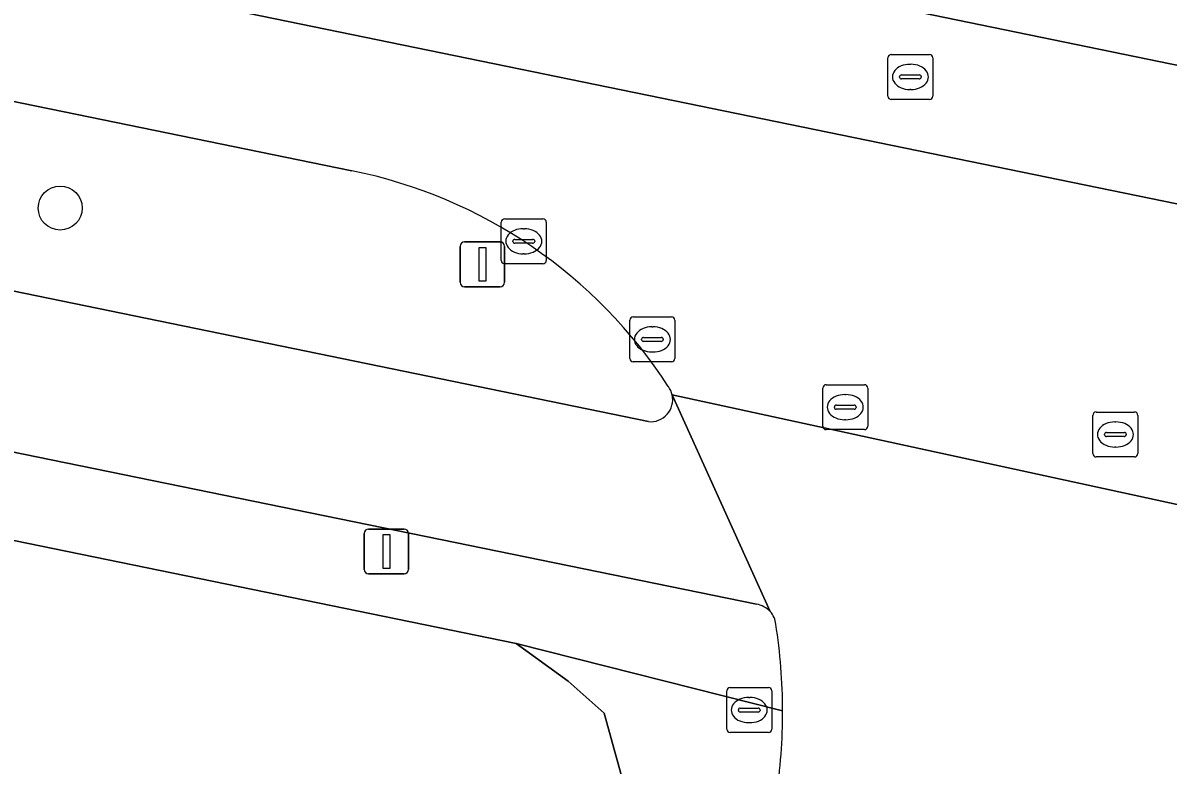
# Model space of a CAD drawing. Extents: x 157692 to 159674, y 381452 to 383291.
# Drawn here: x 158131.56 to 158157.04, y 382168.92 to 382185.43 of the extents above; entities that cross this region are included whole.
import ezdxf

# ---------------------------------------------------------------- set-up
doc = ezdxf.new("R2010")
doc.units = 0
for name, color, linetype in [('IMGEO_Berm_groen', 7, 'Continuous'), ('IMGEO_Boom', 7, 'Continuous'), ('IMGEO_Erf', 7, 'Continuous'), ('IMGEO_Fietspad_gesloten', 7, 'Continuous'), ('IMGEO_Kolk', 7, 'Continuous'), ('IMGEO_Lichtmast', 7, 'Continuous'), ('IMGEO_Rijbaan_lokaal_gesloten', 7, 'Continuous'), ('IMGEO_Rijbaan_regionaal_gesloten', 7, 'Continuous'), ('IMGEO_Rioolput', 7, 'Continuous'), ('IMGEO_Voetpad_open', 7, 'Continuous')]:
    doc.layers.add(name, color=color, linetype=linetype)

msp = doc.modelspace()

# ---------------------------------------------------------------- linework, layer by layer
at = {"layer": 'IMGEO_Berm_groen'}
for points in [[(158032.032, 382210.191), (158142.008, 382187.625), (158169.033, 382182.066), (158195.166, 382176.727), (158196.081, 382181.334), (158185.711, 382183.483), (158170.978, 382186.516), (158142.514, 382192.31), (158012.828, 382218.933)], [(158104.655, 382189.164), (158103.813, 382185.117), (158145.479, 382176.558)], [(158138.881, 382182.141), (158104.655, 382189.164)]]:
    msp.add_lwpolyline(points, dxfattribs=at)
for centre, radius, start, end in [((158136.699, 382171.374), 10.985, 32.8974, 78.544), ((158145.524, 382177.045), 0.497, 12.4084, 36.5252), ((158145.528, 382177.048), 0.492, 264.3187, 12.1991)]:
    msp.add_arc(centre, radius, start, end, dxfattribs=at)
at = {"layer": 'IMGEO_Boom'}
msp.add_circle((158132.391, 382181.31), 0.489, dxfattribs=at)
at = {"layer": 'IMGEO_Erf'}
msp.add_lwpolyline([(158103.754, 381965.437), (158107.527, 381984.069), (158109.438, 381993.433), (158110.826, 382000), (158113.371, 382012.035), (158113.697, 382012.061), (158121.578, 382050.327), (158121.011, 382050.393), (158117.505, 382051.115), (158118.547, 382056.179), (158122.053, 382055.457), (158122.198, 382055.453), (158137.763, 382131.322), (158139.412, 382139.429), (158144.374, 382162.974), (158145.238, 382167.387), (158144.498, 382170.071), (158143.697, 382170.783), (158142.534, 382171.623), (158022.362, 382196.264), (158014.567, 382197.819), (158012.827, 382198.175)], dxfattribs=at)
at = {"layer": 'IMGEO_Fietspad_gesloten'}
for points in [[(158013.35, 382200.046), (158020.838, 382198.499), (158147.882, 382172.494)], [(158145.479, 382176.558), (158103.813, 382185.117)], [(158148.19, 382172.331), (158146.009, 382177.152)]]:
    msp.add_lwpolyline(points, dxfattribs=at)
for centre, radius, start, end in [((158145.528, 382177.048), 0.492, 264.3187, 12.1991), ((158147.817, 382171.998), 0.5, 41.7288, 82.4938)]:
    msp.add_arc(centre, radius, start, end, dxfattribs=at)
at = {"layer": 'IMGEO_Kolk'}
for p, q in [((158142.206, 382180.145), (158142.206, 382180.997)), ((158142.281, 382181.071), (158143.133, 382181.071)), ((158142.694, 382180.851), (158142.719, 382180.851)), ((158143.207, 382180.997), (158143.207, 382180.145)), ((158142.465, 382180.565), (158142.465, 382180.577)), ((158142.508, 382180.614), (158142.906, 382180.614)), ((158142.949, 382180.577), (158142.949, 382180.565)), ((158142.903, 382180.528), (158142.505, 382180.528)), ((158143.133, 382180.071), (158142.281, 382180.071)), ((158142.717, 382180.291), (158142.692, 382180.291))]:
    msp.add_line(p, q, dxfattribs=at)
for points in [[(158142.206, 382180.145), (158142.206, 382180.997)], [(158142.281, 382181.071), (158143.133, 382181.071)], [(158143.207, 382180.997), (158143.207, 382180.145)], [(158143.133, 382180.071), (158142.281, 382180.071)]]:
    msp.add_lwpolyline(points, dxfattribs=at)
for centre, radius, start, end in [((158142.283, 382180.995), 0.0765, 91.552, 178.448), ((158142.283, 382180.995), 0.0765, 91.552, 178.448), ((158143.131, 382180.995), 0.0765, 1.552, 88.448), ((158143.131, 382180.995), 0.0765, 1.552, 88.448), ((158142.505, 382180.574), 0.0403, 85.8775, 175.7526), ((158142.91, 382180.576), 0.0386, 1.7309, 96.639), ((158142.502, 382180.564), 0.0366, 178.938, 274.7102), ((158142.906, 382180.571), 0.043, 264.8664, 352.4533), ((158142.283, 382180.147), 0.0765, 181.552, 268.448), ((158142.283, 382180.147), 0.0765, 181.552, 268.448), ((158143.131, 382180.147), 0.0765, 271.552, 358.448), ((158143.131, 382180.147), 0.0765, 271.552, 358.448)]:
    msp.add_arc(centre, radius, start, end, dxfattribs=at)
for centre, major_axis, ratio, start_param, end_param in [((158142.693, 382180.571), (-0.387, 0.002), 0.722429, 4.712389, 7.853982), ((158142.718, 382180.571), (-0.39, 0.002), 0.717154, 1.570796, 4.712389)]:
    msp.add_ellipse(centre, major_axis=major_axis, ratio=ratio, start_param=start_param, end_param=end_param, dxfattribs=at)
at = {"layer": 'IMGEO_Lichtmast'}
for p, q in [((158141.29, 382179.658), (158141.29, 382180.458)), ((158141.29, 382180.458), (158141.29, 382179.658)), ((158141.39, 382180.558), (158142.18, 382180.558)), ((158142.18, 382180.558), (158141.39, 382180.558)), ((158142.28, 382180.458), (158142.28, 382179.658)), ((158142.28, 382179.658), (158142.28, 382180.458)), ((158142.18, 382179.558), (158141.39, 382179.558)), ((158141.39, 382179.558), (158142.18, 382179.558)), ((158139.154, 382173.269), (158139.154, 382174.069)), ((158139.154, 382174.069), (158139.154, 382173.269)), ((158139.254, 382174.169), (158140.044, 382174.169)), ((158140.044, 382174.169), (158139.254, 382174.169)), ((158140.144, 382174.069), (158140.144, 382173.269)), ((158140.144, 382173.269), (158140.144, 382174.069)), ((158140.044, 382173.169), (158139.254, 382173.169)), ((158139.254, 382173.169), (158140.044, 382173.169))]:
    msp.add_line(p, q, dxfattribs=at)
for points in [[(158141.71, 382180.433), (158141.86, 382180.433), (158141.86, 382179.683), (158141.71, 382179.683), (158141.71, 382180.433)], [(158139.574, 382174.044), (158139.724, 382174.044), (158139.724, 382173.294), (158139.574, 382173.294), (158139.574, 382174.044)]]:
    msp.add_lwpolyline(points, dxfattribs=at)
for centre, start, end in [((158141.39, 382180.458), 90, 180), ((158141.39, 382180.458), 90, 180), ((158142.18, 382180.458), 0, 90), ((158142.18, 382180.458), 360, 90), ((158141.39, 382179.658), 180, 270), ((158141.39, 382179.658), 180, 270), ((158142.18, 382179.658), 270, 0), ((158142.18, 382179.658), 270, 0), ((158139.254, 382174.069), 90, 180), ((158139.254, 382174.069), 90, 180), ((158140.044, 382174.069), 0, 90), ((158140.044, 382174.069), 360, 90), ((158139.254, 382173.269), 180, 270), ((158139.254, 382173.269), 180, 270), ((158140.044, 382173.269), 270, 0), ((158140.044, 382173.269), 270, 0)]:
    msp.add_arc(centre, 0.1, start, end, dxfattribs=at)
at = {"layer": 'IMGEO_Rijbaan_lokaal_gesloten'}
msp.add_lwpolyline([(158158.644, 382170.121), (158161.924, 382173.698), (158146.009, 382177.152), (158148.19, 382172.331)], dxfattribs=at)
for centre, radius, start, end in [((158147.816, 382171.995), 0.503, 6.7014, 41.8744), ((158135.656, 382170.093), 12.81, 0.1401, 8.8072), ((158135.809, 382170.097), 12.657, 351.3482, 0.1222)]:
    msp.add_arc(centre, radius, start, end, dxfattribs=at)
at = {"layer": 'IMGEO_Rijbaan_regionaal_gesloten'}
for points in [[(157926.534, 382229.411), (157925.243, 382226.645), (157933.19, 382224.57), (157944.252, 382221.934), (157952.268, 382220.278), (157960.705, 382218.534), (157972.663, 382216.316), (157984.656, 382214.298), (157988.349, 382213.708), (157992.778, 382213.101), (157996.273, 382212.623), (158008.566, 382210.941), (158012.613, 382210.388), (158016.646, 382209.742), (158020.135, 382209.234), (158024.234, 382208.503), (158031.467, 382207.214), (158206.473, 382171.3), (158336.056, 382144.815)], [(158170.92, 382175.562), (158187.319, 382172.195), (158204.843, 382168.616), (158216.08, 382166.299), (158278.412, 382153.569), (158333.614, 382142.258), (158336.056, 382144.815), (158206.473, 382171.3), (158031.467, 382207.214), (158024.234, 382208.503), (158020.135, 382209.234), (158016.646, 382209.742), (158012.613, 382210.388), (158008.566, 382210.941), (157996.273, 382212.623), (157992.778, 382213.101), (157988.349, 382213.708), (157984.656, 382214.298), (157972.663, 382216.316), (157960.705, 382218.534), (157952.268, 382220.278), (157944.252, 382221.934), (157933.19, 382224.57), (157925.243, 382226.645)], [(158214.208, 382172.83), (158205.35, 382174.654), (158202.267, 382175.285), (158198.286, 382176.086), (158195.166, 382176.727), (158169.033, 382182.066), (158142.008, 382187.625), (158032.032, 382210.191)], [(158030.49, 382204.372), (158059.599, 382198.425), (158104.321, 382189.22), (158104.655, 382189.164), (158138.881, 382182.141)], [(158146.009, 382177.152), (158161.924, 382173.698)]]:
    msp.add_lwpolyline(points, dxfattribs=at)
for centre, radius, start, end in [((158136.699, 382171.374), 10.985, 32.8974, 78.544), ((158145.524, 382177.045), 0.497, 12.4084, 36.5252)]:
    msp.add_arc(centre, radius, start, end, dxfattribs=at)
at = {"layer": 'IMGEO_Rioolput'}
for p, q in [((158150.809, 382183.802), (158150.809, 382184.654)), ((158150.884, 382184.728), (158151.736, 382184.728)), ((158151.81, 382184.654), (158151.81, 382183.802)), ((158151.297, 382184.508), (158151.322, 382184.508)), ((158151.068, 382184.222), (158151.068, 382184.234)), ((158151.506, 382184.185), (158151.108, 382184.185)), ((158151.111, 382184.271), (158151.509, 382184.271)), ((158151.552, 382184.234), (158151.552, 382184.222)), ((158151.32, 382183.948), (158151.295, 382183.948)), ((158151.736, 382183.728), (158150.884, 382183.728)), ((158145.067, 382177.961), (158145.067, 382178.813)), ((158145.142, 382178.887), (158145.994, 382178.887)), ((158146.068, 382178.813), (158146.068, 382177.961)), ((158145.555, 382178.667), (158145.58, 382178.667)), ((158145.326, 382178.381), (158145.326, 382178.393)), ((158145.764, 382178.344), (158145.366, 382178.344)), ((158145.369, 382178.43), (158145.767, 382178.43)), ((158145.81, 382178.393), (158145.81, 382178.381)), ((158145.578, 382178.107), (158145.553, 382178.107)), ((158145.994, 382177.887), (158145.142, 382177.887)), ((158149.359, 382176.454), (158149.359, 382177.306)), ((158149.434, 382177.38), (158150.286, 382177.38)), ((158150.36, 382177.306), (158150.36, 382176.454)), ((158149.847, 382177.16), (158149.872, 382177.16)), ((158149.618, 382176.874), (158149.618, 382176.886)), ((158150.056, 382176.837), (158149.658, 382176.837)), ((158149.661, 382176.923), (158150.059, 382176.923)), ((158150.102, 382176.886), (158150.102, 382176.874)), ((158155.445, 382176.772), (158156.297, 382176.772)), ((158149.87, 382176.6), (158149.845, 382176.6)), ((158155.37, 382175.846), (158155.37, 382176.698)), ((158155.858, 382176.552), (158155.883, 382176.552)), ((158156.371, 382176.698), (158156.371, 382175.846)), ((158150.286, 382176.38), (158149.434, 382176.38)), ((158155.629, 382176.266), (158155.629, 382176.278)), ((158155.672, 382176.315), (158156.07, 382176.315)), ((158156.113, 382176.278), (158156.113, 382176.266)), ((158156.067, 382176.229), (158155.669, 382176.229)), ((158155.881, 382175.992), (158155.856, 382175.992)), ((158156.297, 382175.772), (158155.445, 382175.772)), ((158147.297, 382170.64), (158148.149, 382170.64)), ((158147.222, 382169.714), (158147.222, 382170.566)), ((158147.71, 382170.42), (158147.735, 382170.42)), ((158148.223, 382170.566), (158148.223, 382169.714)), ((158147.481, 382170.134), (158147.481, 382170.146)), ((158147.524, 382170.183), (158147.922, 382170.183)), ((158147.965, 382170.146), (158147.965, 382170.134)), ((158147.919, 382170.097), (158147.521, 382170.097)), ((158148.149, 382169.64), (158147.297, 382169.64)), ((158147.733, 382169.86), (158147.708, 382169.86))]:
    msp.add_line(p, q, dxfattribs=at)
for points in [[(158150.809, 382183.802), (158150.809, 382184.654)], [(158150.884, 382184.728), (158151.736, 382184.728)], [(158151.81, 382184.654), (158151.81, 382183.802)], [(158151.736, 382183.728), (158150.884, 382183.728)], [(158145.067, 382177.961), (158145.067, 382178.813)], [(158145.142, 382178.887), (158145.994, 382178.887)], [(158146.068, 382178.813), (158146.068, 382177.961)], [(158145.994, 382177.887), (158145.142, 382177.887)], [(158149.359, 382176.454), (158149.359, 382177.306)], [(158149.434, 382177.38), (158150.286, 382177.38)], [(158150.36, 382177.306), (158150.36, 382176.454)], [(158155.445, 382176.772), (158156.297, 382176.772)], [(158155.37, 382175.846), (158155.37, 382176.698)], [(158156.371, 382176.698), (158156.371, 382175.846)], [(158150.286, 382176.38), (158149.434, 382176.38)], [(158156.297, 382175.772), (158155.445, 382175.772)], [(158147.297, 382170.64), (158148.149, 382170.64)], [(158147.222, 382169.714), (158147.222, 382170.566)], [(158148.223, 382170.566), (158148.223, 382169.714)], [(158148.149, 382169.64), (158147.297, 382169.64)]]:
    msp.add_lwpolyline(points, dxfattribs=at)
for centre, radius, start, end in [((158150.886, 382184.652), 0.0765, 91.552, 178.448), ((158150.886, 382184.652), 0.0765, 91.552, 178.448), ((158151.734, 382184.652), 0.0765, 1.552, 88.448), ((158151.734, 382184.652), 0.0765, 1.552, 88.448), ((158151.108, 382184.231), 0.0403, 85.8775, 175.7526), ((158151.105, 382184.221), 0.0366, 178.938, 274.7102), ((158151.509, 382184.228), 0.043, 264.8664, 352.4533), ((158151.513, 382184.233), 0.0386, 1.7309, 96.639), ((158150.886, 382183.804), 0.0765, 181.552, 268.448), ((158150.886, 382183.804), 0.0765, 181.552, 268.448), ((158151.734, 382183.804), 0.0765, 271.552, 358.448), ((158151.734, 382183.804), 0.0765, 271.552, 358.448), ((158145.144, 382178.811), 0.0765, 91.552, 178.448), ((158145.144, 382178.811), 0.0765, 91.552, 178.448), ((158145.992, 382178.811), 0.0765, 1.552, 88.448), ((158145.992, 382178.811), 0.0765, 1.552, 88.448), ((158145.366, 382178.39), 0.0403, 85.8775, 175.7526), ((158145.363, 382178.38), 0.0366, 178.938, 274.7102), ((158145.767, 382178.387), 0.043, 264.8664, 352.4533), ((158145.771, 382178.392), 0.0386, 1.7309, 96.639), ((158145.144, 382177.963), 0.0765, 181.552, 268.448), ((158145.144, 382177.963), 0.0765, 181.552, 268.448), ((158145.992, 382177.963), 0.0765, 271.552, 358.448), ((158145.992, 382177.963), 0.0765, 271.552, 358.448), ((158149.436, 382177.304), 0.0765, 91.552, 178.448), ((158149.436, 382177.304), 0.0765, 91.552, 178.448), ((158150.284, 382177.304), 0.0765, 1.552, 88.448), ((158150.284, 382177.304), 0.0765, 1.552, 88.448), ((158149.658, 382176.883), 0.0403, 85.8775, 175.7526), ((158149.655, 382176.873), 0.0366, 178.938, 274.7102), ((158150.059, 382176.88), 0.043, 264.8664, 352.4533), ((158150.063, 382176.885), 0.0386, 1.7309, 96.639), ((158155.447, 382176.696), 0.0765, 91.552, 178.448), ((158155.447, 382176.696), 0.0765, 91.552, 178.448), ((158156.295, 382176.696), 0.0765, 1.552, 88.448), ((158156.295, 382176.696), 0.0765, 1.552, 88.448), ((158149.436, 382176.456), 0.0765, 181.552, 268.448), ((158149.436, 382176.456), 0.0765, 181.552, 268.448), ((158150.284, 382176.456), 0.0765, 271.552, 358.448), ((158150.284, 382176.456), 0.0765, 271.552, 358.448), ((158155.669, 382176.275), 0.0403, 85.8775, 175.7526), ((158155.666, 382176.265), 0.0366, 178.938, 274.7102), ((158156.07, 382176.272), 0.043, 264.8664, 352.4533), ((158156.074, 382176.277), 0.0386, 1.7309, 96.639), ((158155.447, 382175.848), 0.0765, 181.552, 268.448), ((158155.447, 382175.848), 0.0765, 181.552, 268.448), ((158156.295, 382175.848), 0.0765, 271.552, 358.448), ((158156.295, 382175.848), 0.0765, 271.552, 358.448), ((158147.299, 382170.564), 0.0765, 91.552, 178.448), ((158147.299, 382170.564), 0.0765, 91.552, 178.448), ((158148.147, 382170.564), 0.0765, 1.552, 88.448), ((158148.147, 382170.564), 0.0765, 1.552, 88.448), ((158147.521, 382170.143), 0.0403, 85.8775, 175.7526), ((158147.518, 382170.133), 0.0366, 178.938, 274.7102), ((158147.922, 382170.14), 0.043, 264.8664, 352.4533), ((158147.926, 382170.145), 0.0386, 1.7309, 96.639), ((158147.299, 382169.716), 0.0765, 181.552, 268.448), ((158147.299, 382169.716), 0.0765, 181.552, 268.448), ((158148.147, 382169.716), 0.0765, 271.552, 358.448), ((158148.147, 382169.716), 0.0765, 271.552, 358.448)]:
    msp.add_arc(centre, radius, start, end, dxfattribs=at)
for centre, major_axis, ratio, start_param, end_param in [((158151.296, 382184.228), (-0.387, 0.002), 0.722429, 4.712389, 7.853982), ((158151.321, 382184.228), (-0.39, 0.002), 0.717154, 1.570796, 4.712389), ((158145.554, 382178.387), (-0.387, 0.002), 0.722429, 4.712389, 7.853982), ((158145.579, 382178.387), (-0.39, 0.002), 0.717154, 1.570796, 4.712389), ((158149.846, 382176.88), (-0.387, 0.002), 0.722429, 4.712389, 7.853982), ((158149.871, 382176.88), (-0.39, 0.002), 0.717154, 1.570796, 4.712389), ((158155.857, 382176.272), (-0.387, 0.002), 0.722429, 4.712389, 7.853982), ((158155.882, 382176.272), (-0.39, 0.002), 0.717154, 1.570796, 4.712389), ((158147.709, 382170.14), (-0.387, 0.002), 0.722429, 4.712389, 7.853982), ((158147.734, 382170.14), (-0.39, 0.002), 0.717154, 1.570796, 4.712389)]:
    msp.add_ellipse(centre, major_axis=major_axis, ratio=ratio, start_param=start_param, end_param=end_param, dxfattribs=at)
at = {"layer": 'IMGEO_Voetpad_open'}
for points in [[(158147.882, 382172.494), (158020.838, 382198.499), (158013.35, 382200.046)], [(158012.827, 382198.175), (158014.567, 382197.819), (158022.362, 382196.264), (158142.534, 382171.623), (158148.466, 382170.124)], [(158148.466, 382170.124), (158142.534, 382171.623), (158143.697, 382170.783), (158144.498, 382170.071), (158145.238, 382167.387), (158144.374, 382162.974), (158139.412, 382139.429), (158142.203, 382138.874), (158147.155, 382162.309)]]:
    msp.add_lwpolyline(points, dxfattribs=at)
for centre, radius, start, end in [((158147.817, 382171.998), 0.5, 41.7288, 82.4938), ((158147.816, 382171.995), 0.503, 6.7014, 41.8744), ((158135.656, 382170.093), 12.81, 0.1401, 8.8072), ((158135.809, 382170.097), 12.657, 351.3482, 0.1222)]:
    msp.add_arc(centre, radius, start, end, dxfattribs=at)

doc.saveas('drawing.dxf')
